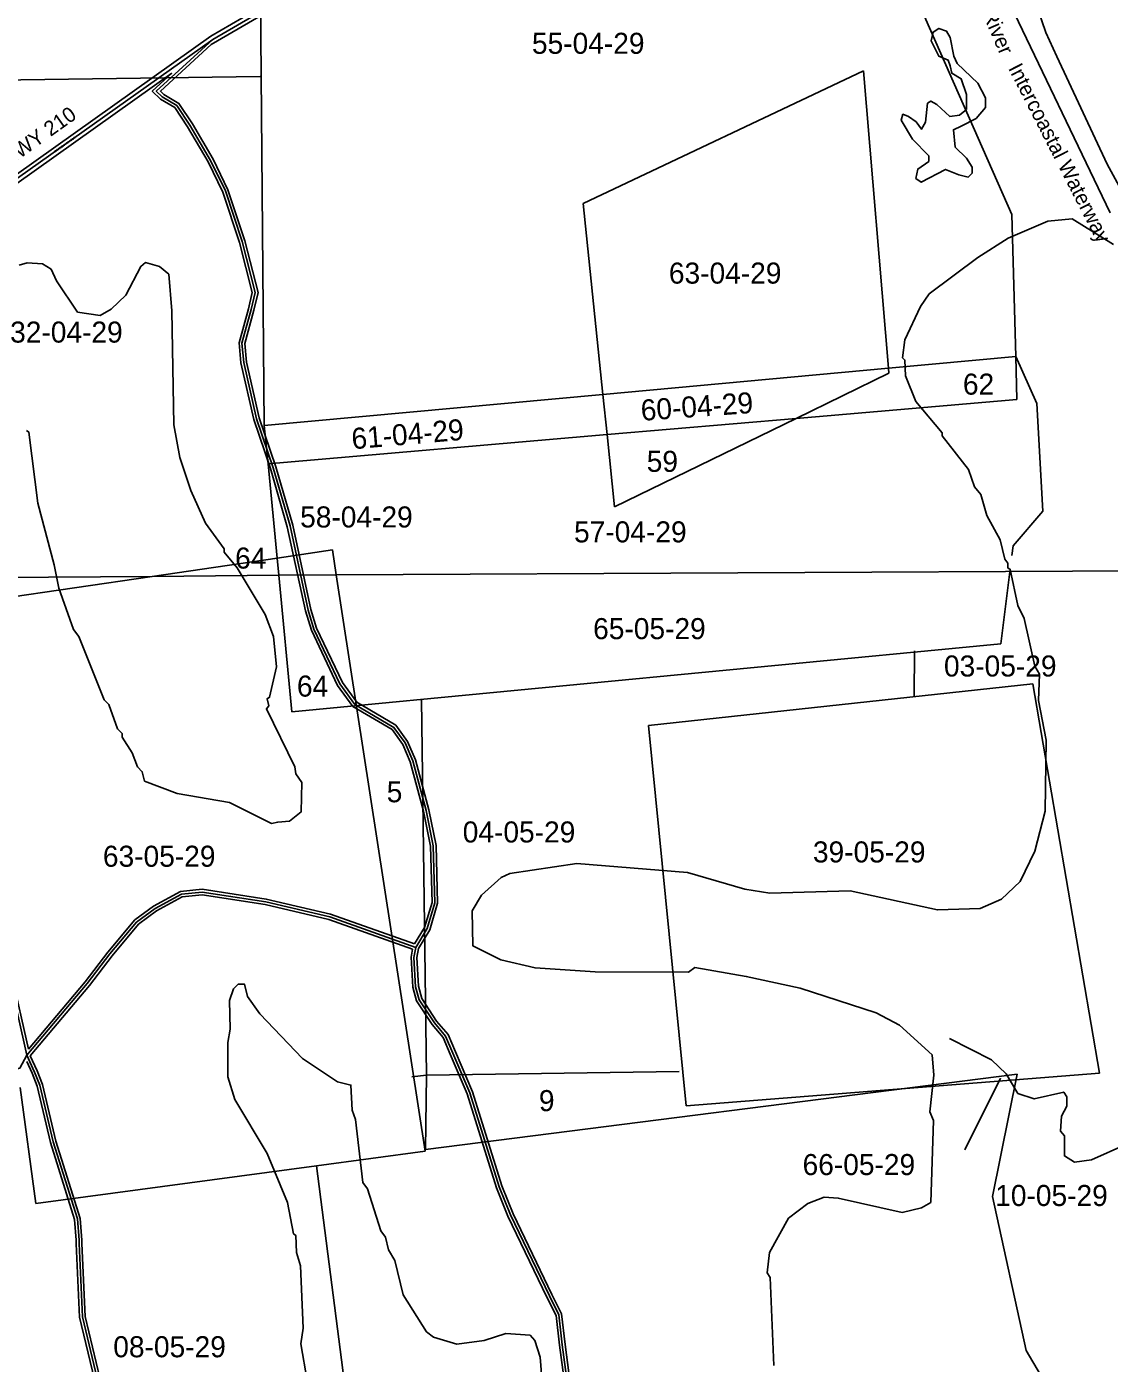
# Model space of a CAD drawing. Extents: x 418523 to 616617, y 1878279 to 2196743.
# Drawn here: x 525515 to 537097, y 2090150 to 2104439 of the extents above; entities that cross this region are included whole.
import ezdxf

# ---------------------------------------------------------------- set-up
doc = ezdxf.new("R2010")
doc.units = 0
for name, color, linetype in [('Level 1', 7, 'Continuous'), ('Level 2', 7, 'Continuous'), ('Level 22', 7, 'Continuous'), ('Level 23', 7, 'Continuous'), ('Level 28', 7, 'Continuous'), ('Level 31', 7, 'Continuous'), ('Level 32', 7, 'Continuous'), ('Level 34', 7, 'Continuous'), ('Level 41', 7, 'Continuous'), ('Level 5', 7, 'Continuous'), ('Level 7', 7, 'Continuous')]:
    doc.layers.add(name, color=color, linetype=linetype)

msp = doc.modelspace()

# ---------------------------------------------------------------- linework, layer by layer
at = {"layer": 'Level 1'}
for p, q in [((536055.556, 2102433.326), (534618.261, 2105682.489)), ((528011.186, 2105596.993), (528054.256, 2100176.352)), ((531466.587, 2102551.16), (534465.881, 2103968.238)), ((534465.881, 2103968.238), (534734.847, 2100788.987)), ((524291.774, 2103854.949), (528014.435, 2103907.621)), ((531679.053, 2100508.759), (531466.587, 2102551.16)), ((536096.071, 2100913.816), (536055.556, 2102433.326)), ((531679.053, 2100508.76), (534734.847, 2100788.987)), ((534734.847, 2100788.987), (536096.071, 2100913.816)), ((534734.847, 2100788.987), (534739.36, 2100735.649)), ((536106.607, 2100455.373), (536096.071, 2100913.816)), ((536096.071, 2100913.816), (536320.163, 2100409.766)), ((534739.36, 2100735.649), (533746.366, 2100252.731)), ((528054.256, 2100176.352), (531679.053, 2100508.759)), ((531723.751, 2100079.077), (531679.053, 2100508.76)), ((533746.365, 2100252.731), (536106.607, 2100455.373)), ((536320.163, 2100409.766), (536385.459, 2099260.37)), ((531723.752, 2100079.077), (533746.364, 2100252.731)), ((533746.364, 2100252.731), (531803.956, 2099308.091)), ((528054.256, 2100176.352), (528097.152, 2099767.711)), ((528097.152, 2099767.711), (531723.752, 2100079.077)), ((531803.956, 2099308.091), (531723.752, 2100079.077)), ((528194.341, 2098759.556), (528097.152, 2099767.711)), ((536385.459, 2099260.37), (536068.815, 2098890.403)), ((528194.341, 2098759.556), (528785.845, 2098846.456)), ((528785.845, 2098846.456), (528827.001, 2098579.478)), ((536068.815, 2098890.403), (536055.698, 2098787.716)), ((526857.438, 2098563.144), (528194.341, 2098759.556)), ((528212.193, 2098574.379), (528194.341, 2098759.556)), ((536036.736, 2098639.267), (535934.97, 2097842.55)), ((524345.653, 2098542.314), (526857.435, 2098563.143)), ((524747.284, 2098253.131), (526857.435, 2098563.143)), ((526857.439, 2098563.144), (528212.193, 2098574.379)), ((528212.193, 2098574.379), (528827.001, 2098579.478)), ((528353.004, 2097113.711), (528212.193, 2098574.379)), ((528827.001, 2098579.477), (537653.856, 2098622.915)), ((528827.001, 2098579.477), (529776.898, 2092417.496)), ((535934.97, 2097842.55), (528353.004, 2097113.711)), ((535012.831, 2097767.27), (535009.136, 2097277.203)), ((532168.122, 2096967.546), (536279.587, 2097415.676)), ((536279.587, 2097415.676), (536993.843, 2093253.104)), ((529739.376, 2097246.981), (529791.039, 2093232.042)), ((532571.263, 2092903.339), (532168.122, 2096967.546)), ((529791.039, 2093232.042), (529636.954, 2093211.158)), ((536112.166, 2093241.576), (529783.046, 2092437.466)), ((529791.039, 2093232.042), (529783.046, 2092437.466)), ((529791.039, 2093232.042), (532496.052, 2093268.183)), ((536993.843, 2093253.104), (532571.263, 2092903.339)), ((535846.426, 2091934.488), (536112.166, 2093241.576)), ((525612.613, 2091857.665), (525444.802, 2093097.926)), ((535934.335, 2093197.425), (535551.138, 2092430.611)), ((529776.898, 2092417.496), (528616.589, 2092261.508)), ((528616.589, 2092261.508), (525612.613, 2091857.665)), ((528616.589, 2092261.508), (529424.503, 2085982.951)), ((536207.821, 2090286.516), (535846.426, 2091934.488)), ((536819.785, 2089259.197), (536207.821, 2090286.516))]:
    msp.add_line(p, q, dxfattribs=at)
at = {"layer": 'Level 22'}
msp.add_line((524323.589, 2102044.562), (527506.176, 2104304.281), dxfattribs=at)
msp.add_lwpolyline([(527506.176, 2104304.281), (528826.051, 2105073.885), (530617.338, 2105500.401)], dxfattribs=at)
at = {"layer": 'Level 23'}
for p, q in [((524330.796, 2102098.736), (527484.48, 2104337.934)), ((524345.875, 2102011.325), (527066.157, 2103942.796))]:
    msp.add_line(p, q, dxfattribs=at)
for points in [[(527484.48, 2104337.934), (528811.021, 2105111.426), (530599.587, 2105537.293)], [(527489.058, 2104247.994), (528841.081, 2105036.344), (530635.091, 2105463.509)]]:
    msp.add_lwpolyline(points, dxfattribs=at)
at = {"layer": 'Level 31'}
for points in [[(529677.026, 2094596.608), (529798.534, 2094797.297), (529881.403, 2095073.04), (529864.225, 2095680.804), (529788.384, 2096061.111), (529645.391, 2096591.489), (529564.15, 2096781.976), (529443.929, 2096948.961), (529025.143, 2097194.456), (528866.526, 2097412.857), (528588.716, 2097997.901), (528526.821, 2098202.143), (528332.031, 2099101.843), (528151.136, 2099724.007), (527974.33, 2100249.057), (527836.374, 2100849.98), (527817.818, 2101056.979), (527915.844, 2101415.946), (527959.803, 2101597.266), (527821.655, 2102141.818), (527640.498, 2102683.251), (527482.298, 2103010.034), (527261.671, 2103385.407), (527122.671, 2103596.837), (526963.649, 2103690.143), (526901.264, 2103751.464), (527506.176, 2104304.281)], [(525518.201, 2093443.236), (525323.332, 2094308.039), (525104.515, 2095194.021), (524909.462, 2096002.093), (524729.101, 2096760.29), (524572.284, 2097468.577), (524352.78, 2098154.546), (524133.121, 2098796.149), (523817.844, 2099661.764), (523597.709, 2100167.356), (523358.643, 2100769.031), (523162.432, 2101155.614), (523438.416, 2101484.822)], [(525518.201, 2093443.236), (526162.651, 2094209.369), (526405.09, 2094526.354), (526690.94, 2094867.916), (526889.428, 2095011.587), (527169.861, 2095165.877), (527391.951, 2095188.726), (528071.838, 2095083.395), (528756.597, 2094923.143), (529677.026, 2094596.608)], [(532170.658, 2085680.101), (531837.146, 2086947.562), (531717.946, 2087425.477), (531423.271, 2088755.361), (531325.441, 2089741.989), (531245.288, 2090348.513), (531207.804, 2090669.406), (531107.287, 2090871.956), (530690.24, 2091736.402), (530570.773, 2092036.486), (530255.765, 2093042.055), (530073.803, 2093467.098), (529997.266, 2093649.203), (529876.946, 2093791.093), (529713.661, 2094037.144), (529675.561, 2094176.202), (529657.361, 2094489.756), (529677.026, 2094596.608)], [(519373.095, 2091762.089), (520056.707, 2092554.515), (520439.801, 2093084.411), (520483.661, 2093141.345), (520643.441, 2093328.041), (521166.111, 2093719.953), (521848.574, 2094222.201), (521969.211, 2094260.667), (522050.896, 2094199.266), (522830.786, 2093679.237), (523211.527, 2093494.544), (523814.127, 2093350.866), (524315.903, 2093311.577), (524735.823, 2093287.867), (524875.773, 2093331.728), (525015.933, 2093346.495), (525179.704, 2093330.628), (525358.233, 2093285.614), (525440.216, 2093304.593), (525518.201, 2093443.236)], [(527177.487, 2086445.238), (527101.708, 2086840.824), (527002.401, 2087469.611), (526941.316, 2087904.059), (526846.853, 2088470.276), (526727.398, 2088856.564), (526665.416, 2089038.261), (526468.556, 2089359.727), (526268.044, 2089985.97), (526111.313, 2090646.97), (526075.526, 2091429.367), (526075.661, 2091466.826), (526057.177, 2091693.1), (525799.521, 2092518.119), (525656.838, 2093122.337), (525599.47, 2093264.015), (525518.201, 2093443.236)]]:
    msp.add_lwpolyline(points, dxfattribs=at)
at = {"layer": 'Level 32'}
for points in [[(529705.537, 2094585.771), (529826.169, 2094785.016), (529911.529, 2095069.044), (529894.141, 2095684.185), (529817.61, 2096067.957), (529673.811, 2096601.326), (529590.44, 2096796.805), (529464.571, 2096971.636), (529045.729, 2097217.164), (528892.434, 2097428.237), (528616.777, 2098008.746), (528555.885, 2098209.679), (528361.131, 2099109.213), (528179.767, 2099732.986), (528003.236, 2100257.221), (527866.072, 2100854.696), (527848.181, 2101054.281), (527944.898, 2101408.458), (527990.713, 2101597.429), (527850.46, 2102150.277), (527668.338, 2102694.593), (527508.775, 2103024.193), (527287.153, 2103401.259), (527143.893, 2103619.169), (526982.032, 2103714.141), (526944.868, 2103750.671), (527489.058, 2104247.995)], [(529664.021, 2094633.053), (529770.899, 2094809.579), (529851.277, 2095077.035), (529834.307, 2095677.422), (529759.157, 2096054.266), (529616.972, 2096581.651), (529537.86, 2096767.147), (529423.286, 2096926.286), (529004.557, 2097171.749), (528840.618, 2097397.477), (528560.655, 2097987.057), (528497.757, 2098194.606), (528302.931, 2099094.472), (528122.503, 2099715.029), (527945.422, 2100240.894), (527806.676, 2100845.262), (527787.456, 2101059.676), (527886.79, 2101423.433), (527928.894, 2101597.101), (527792.851, 2102133.358), (527612.657, 2102671.909), (527455.822, 2102995.874), (527236.19, 2103369.556), (527101.45, 2103574.506), (526945.266, 2103666.146), (526857.661, 2103752.256), (527066.157, 2103942.796)], [(525534.173, 2093508.829), (525352.531, 2094314.934), (525133.659, 2095201.138), (524938.637, 2096009.085), (524758.341, 2096767.005), (524601.278, 2097476.407), (524381.261, 2098163.978), (524161.41, 2098806.141), (523845.717, 2099672.896), (523625.409, 2100178.886), (523386.016, 2100781.385), (523198.151, 2101151.525), (523437.293, 2101436.783)], [(525534.173, 2093508.829), (526139.244, 2094228.149), (526381.66, 2094545.103), (526670.327, 2094890.031), (526873.341, 2095036.977), (527160.733, 2095195.097), (527392.725, 2095218.965), (528077.561, 2095112.866), (528765.056, 2094951.975), (529664.021, 2094633.054)], [(525553.336, 2093438.398), (526186.057, 2094190.59), (526428.52, 2094507.605), (526711.552, 2094845.801), (526905.516, 2094986.196), (527178.988, 2095136.657), (527391.177, 2095158.486), (528066.116, 2095053.923), (528748.138, 2094894.311), (529642.893, 2094576.884)], [(532126.339, 2085730.638), (531808.085, 2086940.115), (531688.741, 2087418.601), (531393.594, 2088750.62), (531295.635, 2089738.543), (531215.517, 2090344.808), (531178.611, 2090660.743), (531080.34, 2090858.77), (530662.759, 2091724.321), (530542.481, 2092026.439), (530227.588, 2093031.641), (530046.184, 2093455.383), (529971.398, 2093633.322), (529852.924, 2093773.035), (529686, 2094024.57), (529645.794, 2094171.316), (529627.201, 2094491.629), (529642.892, 2094576.884)], [(532195.72, 2085702.756), (531866.209, 2086955.009), (531747.151, 2087432.353), (531452.949, 2088760.104), (531355.248, 2089745.435), (531275.06, 2090352.219), (531236.996, 2090678.067), (531134.236, 2090885.142), (530717.721, 2091748.483), (530599.064, 2092046.532), (530283.941, 2093052.468), (530101.421, 2093478.814), (530023.134, 2093665.084), (529900.967, 2093809.151), (529741.322, 2094049.718), (529705.329, 2094181.088), (529687.521, 2094487.883), (529705.537, 2094585.771)], [(527145.108, 2086454.808), (527072.151, 2086835.661), (526972.729, 2087465.182), (526911.661, 2087899.501), (526817.594, 2088463.345), (526698.864, 2088847.287), (526638.096, 2089025.428), (526441.086, 2089347.14), (526239.12, 2089977.923), (526081.472, 2090642.787), (526045.523, 2091428.736), (526045.656, 2091465.656), (526027.548, 2091687.336), (525770.568, 2092510.19), (525628.168, 2093113.207), (525571.892, 2093252.185), (525515.327, 2093376.931)], [(527197.581, 2086499.809), (527131.266, 2086845.988), (527032.075, 2087474.04), (526970.97, 2087908.616), (526876.111, 2088477.207), (526755.931, 2088865.841), (526692.736, 2089051.092), (526496.026, 2089372.315), (526296.969, 2089994.016), (526141.153, 2090651.151), (526105.53, 2091429.999), (526105.666, 2091467.996), (526086.807, 2091698.862), (525828.474, 2092526.047), (525685.507, 2093131.468), (525627.046, 2093275.845), (525553.336, 2093438.398)]]:
    msp.add_lwpolyline(points, dxfattribs=at)
at = {"layer": 'Level 5'}
msp.add_line((537107.564, 2102449.936), (535554.877, 2105678.908), dxfattribs=at)
for points in [[(537664.536, 2101907.139), (537370.912, 2102426.706), (537073.27, 2102971.746), (536537.021, 2104122.008), (536417.086, 2104377.706), (536335.986, 2104616.548)], [(535630.523, 2102875.055), (535630.731, 2102937.607), (535568.445, 2103033.461), (535448.061, 2103153.15), (535429.389, 2103337.961), (535511.719, 2103375.145), (535671.036, 2103458.987), (535772.916, 2103575.388), (535773.26, 2103679.399), (535691.575, 2103836.416), (535470.315, 2104045.177), (535432.009, 2104125.678), (535394.097, 2104324.372), (535355.746, 2104391.054), (535273.961, 2104421.876), (535210.909, 2104381.718), (535191.309, 2104287.591), (535272.967, 2104123.663), (535374.007, 2104082.957), (535393.086, 2104020.341), (535412.109, 2103941.36), (535513.411, 2103883.924), (535570.707, 2103714.623), (535570.177, 2103554.97), (535492.833, 2103495.586), (535391.286, 2103479.558), (535251.957, 2103606.22), (535189.164, 2103643.888), (535150.516, 2103621.833), (535130.559, 2103420.786), (535086.984, 2103343.105), (535029.383, 2103421.125), (534947.367, 2103478.132), (534889.591, 2103503.42), (534870.09, 2103439.478), (534990.193, 2103236.506), (535167.925, 2103058.437), (535167.726, 2102998.796), (535046.989, 2102917.372), (535027.368, 2102817.426), (535085.096, 2102777.228), (535346.086, 2102913.462), (535485.648, 2102856.263), (535587.064, 2102832.286), (535630.523, 2102875.055)], [(537275.562, 2092489.271), (536908.208, 2092323.752), (536724.745, 2092299.34), (536616.571, 2092366.391), (536617.287, 2092583.136), (536575.765, 2092633.277), (536584.622, 2092791.641), (536643.341, 2092899.815), (536643.669, 2092999.857), (536610.487, 2093049.968), (536293.442, 2092975.993), (536118.577, 2093034.902), (535994.211, 2093243.736), (535836.314, 2093394.308), (535386.87, 2093620.87)]]:
    msp.add_lwpolyline(points, dxfattribs=at)
at = {"layer": 'Level 7'}
for points in [[(537140.114, 2102109.971), (536699.169, 2102386.504), (536440.675, 2102362.321), (536014.94, 2102180.321), (535689.137, 2101972.963), (535171.014, 2101582.858), (535078.885, 2101449.764), (534910.989, 2101091.863), (534885.362, 2100900.188), (534910.273, 2100875.117), (534918.086, 2100708.353), (535025.545, 2100432.887), (535307.897, 2100098.522), (535307.808, 2100065.171), (535590.061, 2099705.795), (535656.166, 2099522.171), (535722.569, 2099438.57), (535788.535, 2099213.295), (535929.413, 2098954.41), (535978.738, 2098745.835), (536011.96, 2098704.024), (536011.791, 2098654.003), (536036.741, 2098637.272), (536118.861, 2098253.534), (536185.096, 2098111.581), (536300.138, 2097602.679), (536349.901, 2097519.148), (536340.646, 2097235.741), (536422.607, 2096810.331), (536411.822, 2096051.751), (536302.048, 2095626.96), (536142.621, 2095302.36), (535941.921, 2095111.273), (535716.519, 2095011.958), (535257.959, 2094996.793), (534324.936, 2095199.908), (533466.228, 2095177.679), (533199.601, 2095220.247), (532583.296, 2095397.306), (531399.829, 2095492.896), (530682.546, 2095386.846), (530590.715, 2095345.464), (530381.684, 2095154.416), (530281.096, 2094988.011), (530288.223, 2094612.842), (530587.842, 2094461.801), (530954.381, 2094377.263), (531596.116, 2094333.488), (532596.477, 2094330.219), (532663.327, 2094380.011), (533213.241, 2094286.504), (533788.056, 2094159.596), (534604.168, 2093898.518), (534853.796, 2093764.318), (535202.91, 2093446.393), (535218.864, 2093229.578), (535175.911, 2092837.898), (535217.304, 2092746.076), (535189.461, 2091870.853), (535089.221, 2091812.821), (534880.657, 2091763.487), (534197.559, 2091915.774), (534047.546, 2091924.603), (533872.254, 2091858.46), (533663.322, 2091700.763), (533462.076, 2091334.612), (533436.349, 2091117.936), (533469.531, 2091067.816), (533508.141, 2090125.672)], [(525435.088, 2101889.726), (525518.55, 2101914.437), (525685.243, 2101905.579), (525776.746, 2101846.928), (525834.71, 2101721.686), (526058.681, 2101387.48), (526300.336, 2101353.351), (526417.278, 2101419.684), (526576.158, 2101569.21), (526735.526, 2101877.129), (526785.706, 2101918.651), (526935.6, 2101876.481), (527035.373, 2101792.79), (527067.441, 2101400.881), (527088.506, 2100183.67), (527154.054, 2099833.351), (527269.624, 2099482.824), (527426.874, 2099132.176), (527626.033, 2098856.452), (527625.934, 2098823.111), (527767.131, 2098655.888), (528065.606, 2098154.759), (528156.523, 2097921.014), (528188.82, 2097595.796), (528112.715, 2097270.936), (528087.675, 2097254.336), (528104.086, 2097179.245), (528078.976, 2097145.993), (528385.406, 2096528.091), (528393.506, 2096453.029), (528459.91, 2096361.127), (528450.526, 2096044.379), (528325.156, 2095944.736), (528200.083, 2095936.824), (528200.083, 2095936.824), (528133.352, 2095920.353), (527683.908, 2096146.904), (527125.705, 2096240.441), (526776.005, 2096374.961), (526751.322, 2096475.063), (526701.46, 2096525.243), (526643.596, 2096675.496), (526535.751, 2096842.59), (526535.91, 2096884.271), (526486.057, 2096934.451), (526395.171, 2097193.167), (526345.319, 2097243.358), (526072.44, 2097919.482), (526014.307, 2097994.703), (525857.355, 2098437.053), (525808.149, 2098687.309), (525635.242, 2099346.444), (525537.686, 2100105.382), (525512.715, 2100122.152)], [(528514.118, 2089966.906), (528448.709, 2090358.946), (528474.266, 2090525.57), (528443.072, 2091192.576), (528401.878, 2091334.46), (528394.135, 2091517.864), (528369.194, 2091534.635), (528303.576, 2091868.282), (528088.531, 2092394.193), (527740.292, 2092970.554), (527666.046, 2093212.53), (527667.229, 2093579.339), (527692.686, 2093720.983), (527685.36, 2094029.471), (527727.468, 2094154.344), (527777.648, 2094204.206), (527844.34, 2094204.006), (527877.233, 2094070.493), (528010.03, 2093886.671), (528466.989, 2093409.993), (528841.311, 2093158.691), (528982.896, 2093124.881), (528998.721, 2092858.055), (529031.744, 2092757.922), (529112.889, 2092082.416), (529162.711, 2092015.555), (529302.963, 2091564.935), (529352.746, 2091498.084), (529385.669, 2091364.571), (529451.972, 2091247.658), (529542.491, 2090880.57), (529791.315, 2090487.943), (529866.147, 2090429.322), (530115.974, 2090353.483), (530407.87, 2090394.216), (530641.553, 2090468.491), (530899.919, 2090450.963), (530949.741, 2090392.442), (531007.536, 2090217.188), (531071.583, 2089408.359)]]:
    msp.add_lwpolyline(points, dxfattribs=at)

# ---------------------------------------------------------------- texts
at = {"layer": 'Level 2'}
for s, p in [('55-04-29', (530920.51, 2104149.813)), ('63-04-29', (532385.286, 2101693.084)), ('32-04-29', (525337.815, 2101062.394)), ('62', (535530.858, 2100505.933)), ('59', (532148.366, 2099680.626)), ('58-04-29', (528440.455, 2099085.951)), ('57-04-29', (531370.881, 2098926.335)), ('64', (527744.577, 2098646.421)), ('65-05-29', (531574.98, 2097892.008)), ('03-05-29', (535328.257, 2097492.433)), ('64', (528406.017, 2097277.792)), ('5', (529366.725, 2096148.165)), ('04-05-29', (530179.941, 2095718.048)), ('63-05-29', (526330.394, 2095458.646)), ('39-05-29', (533926.316, 2095504.619)), ('9', (530994.833, 2092845.991)), ('66-05-29', (533815.679, 2092162.229)), ('10-05-29', (535876.43, 2091831.671)), ('08-05-29', (526441.421, 2090214.574))]:
    msp.add_text(s, height=225, dxfattribs=at).set_placement(p)
for s, rotation, p in [('60-04-29', 4.0302916, (532092.139, 2100225.833)), ('61-04-29', 4.8816861, (528999.189, 2099921.341))]:
    msp.add_text(s, height=225, rotation=rotation, dxfattribs=at).set_placement(p)
at = {"layer": 'Level 28'}
msp.add_text('STATE HWY 210', height=160, rotation=35.3748583, dxfattribs=at).set_placement((524704.293, 2102503.01))
at = {"layer": 'Level 34'}
msp.add_text('STATE HWY 210', height=25, rotation=35.3748583, dxfattribs=at).set_placement((525820.42, 2103092.024))
at = {"layer": 'Level 41'}
for s, rotation, p in [('Polomato River', 293.307425, (535353.294, 2105468.041)), ('Intercoastal Waterway', 297.1236278, (536011.904, 2103996.81))]:
    msp.add_text(s, height=160, rotation=rotation, dxfattribs=at).set_placement(p)

doc.saveas('drawing.dxf')
